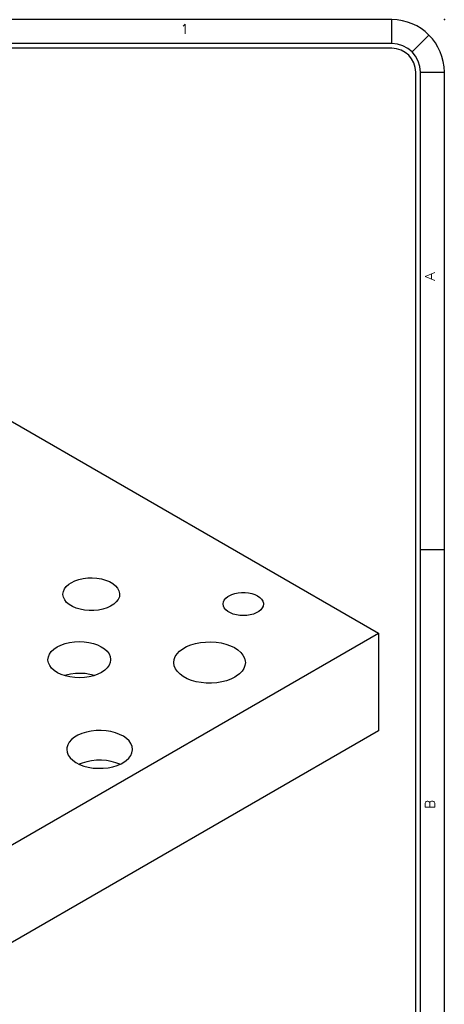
# Model space of a CAD drawing. Header units: inches. Extents: x 3 to 351, y 4 to 271.
# Tile 454 of 530: x 242.86 to 247.3, y 179.44 to 189.75. Entities that reach past the tile are written whole.
import ezdxf
from ezdxf.enums import TextEntityAlignment as Align

# ---------------------------------------------------------------- set-up
doc = ezdxf.new("R2010")
doc.units = ezdxf.units.IN
doc.header["$LTSCALE"] = 0.5
doc.header["$MEASUREMENT"] = 0
doc.layers.add('PLOTVIEW1', color=7, linetype='Continuous')
doc.layers.add('STR_1', color=7, linetype='Continuous')
doc.styles.add('VERO5-RomanD', font='romand__.ttf')

msp = doc.modelspace()

# ---------------------------------------------------------------- linework, layer by layer
at = {"layer": 'PLOTVIEW1', "color": 97, "linetype": 'Continuous'}
for p, q in [((246.752, 189.748), (200.752, 189.748)), ((246.752, 189.498), (246.752, 189.748)), ((246.964, 189.41), (247.141, 189.586)), ((246.752, 189.498), (200.752, 189.498)), ((246.752, 189.448), (200.752, 189.448)), ((247.002, 155.198), (247.002, 189.198)), ((247.052, 155.198), (247.052, 189.198)), ((247.052, 189.198), (247.302, 189.198)), ((247.302, 155.198), (247.302, 189.198)), ((247.302, 184.198), (247.052, 184.198))]:
    msp.add_line(p, q, dxfattribs=at)
for radius in [0.55, 0.3, 0.25]:
    msp.add_arc((246.752, 189.198), radius, 0, 90, dxfattribs=at)
at = {"layer": 'PLOTVIEW1', "color": 56, "linetype": 'Continuous'}
msp.add_point((247.302, 189.748), dxfattribs=at)
at = {"layer": 'STR_1', "color": 190, "linetype": 'Continuous'}
for p, q in [((237.101, 188.816), (246.612, 183.325)), ((243.372, 183.838), (243.397, 183.855)), ((243.397, 183.855), (243.434, 183.873)), ((243.434, 183.873), (243.476, 183.887)), ((243.476, 183.887), (243.521, 183.898)), ((243.521, 183.898), (243.569, 183.904)), ((243.569, 183.904), (243.617, 183.905)), ((243.617, 183.905), (243.666, 183.902)), ((243.666, 183.902), (243.712, 183.894)), ((243.712, 183.894), (243.756, 183.882)), ((243.756, 183.882), (243.796, 183.866)), ((243.796, 183.866), (243.831, 183.846)), ((243.31, 183.734), (243.314, 183.762)), ((243.314, 183.762), (243.326, 183.789)), ((243.326, 183.789), (243.345, 183.815)), ((243.345, 183.815), (243.372, 183.838)), ((243.831, 183.846), (243.86, 183.823)), ((243.86, 183.823), (243.882, 183.798)), ((243.882, 183.798), (243.896, 183.771)), ((243.896, 183.771), (243.903, 183.743)), ((245.143, 183.749), (245.179, 183.753)), ((245.179, 183.753), (245.216, 183.753)), ((245.216, 183.753), (245.252, 183.749)), ((243.31, 183.73), (243.31, 183.734)), ((243.315, 183.702), (243.31, 183.73)), ((243.328, 183.675), (243.315, 183.702)), ((243.348, 183.649), (243.328, 183.675)), ((243.376, 183.626), (243.348, 183.649)), ((243.868, 183.653), (243.842, 183.629)), ((243.888, 183.678), (243.868, 183.653)), ((243.9, 183.706), (243.888, 183.678)), ((243.903, 183.734), (243.9, 183.706)), ((243.903, 183.743), (243.903, 183.734)), ((244.987, 183.632), (244.99, 183.653)), ((244.99, 183.653), (244.999, 183.673)), ((244.999, 183.673), (245.015, 183.692)), ((245.015, 183.692), (245.036, 183.71)), ((245.036, 183.71), (245.048, 183.718)), ((245.048, 183.718), (245.077, 183.731)), ((245.077, 183.731), (245.108, 183.742)), ((245.108, 183.742), (245.143, 183.749)), ((245.252, 183.749), (245.287, 183.742)), ((245.287, 183.742), (245.319, 183.731)), ((245.319, 183.731), (245.347, 183.718)), ((245.347, 183.718), (245.37, 183.701)), ((245.37, 183.701), (245.389, 183.683)), ((245.389, 183.683), (245.401, 183.663)), ((245.401, 183.663), (245.408, 183.642)), ((243.409, 183.606), (243.376, 183.626)), ((243.448, 183.589), (243.409, 183.606)), ((243.491, 183.576), (243.448, 183.589)), ((243.537, 183.567), (243.491, 183.576)), ((243.585, 183.563), (243.537, 183.567)), ((243.634, 183.563), (243.585, 183.563)), ((243.682, 183.568), (243.634, 183.563)), ((243.728, 183.577), (243.682, 183.568)), ((243.771, 183.591), (243.728, 183.577)), ((243.809, 183.608), (243.771, 183.591)), ((243.842, 183.629), (243.809, 183.608)), ((244.99, 183.61), (244.987, 183.632)), ((244.999, 183.59), (244.99, 183.61)), ((245.015, 183.571), (244.999, 183.59)), ((245.036, 183.553), (245.015, 183.571)), ((245.062, 183.538), (245.036, 183.553)), ((245.359, 183.553), (245.333, 183.538)), ((245.38, 183.571), (245.359, 183.553)), ((245.396, 183.59), (245.38, 183.571)), ((245.405, 183.61), (245.396, 183.59)), ((245.409, 183.632), (245.405, 183.61)), ((245.408, 183.642), (245.409, 183.632)), ((245.092, 183.526), (245.062, 183.538)), ((245.125, 183.517), (245.092, 183.526)), ((245.161, 183.512), (245.125, 183.517)), ((245.198, 183.51), (245.161, 183.512)), ((245.234, 183.512), (245.198, 183.51)), ((245.27, 183.517), (245.234, 183.512)), ((245.303, 183.526), (245.27, 183.517)), ((245.333, 183.538), (245.303, 183.526)), ((239.894, 179.447), (246.612, 183.325)), ((243.379, 183.229), (243.429, 183.236)), ((243.429, 183.236), (243.48, 183.238)), ((243.48, 183.238), (243.531, 183.236)), ((243.531, 183.236), (243.581, 183.229)), ((244.803, 183.234), (244.858, 183.236)), ((244.858, 183.236), (244.912, 183.232)), ((246.612, 183.325), (246.612, 182.305)), ((243.169, 183.107), (243.188, 183.134)), ((243.188, 183.134), (243.215, 183.16)), ((243.215, 183.16), (243.248, 183.182)), ((243.248, 183.182), (243.249, 183.183)), ((243.249, 183.183), (243.288, 183.202)), ((243.288, 183.202), (243.332, 183.217)), ((243.332, 183.217), (243.379, 183.229)), ((243.581, 183.229), (243.628, 183.218)), ((243.628, 183.218), (243.672, 183.203)), ((243.672, 183.203), (243.711, 183.184)), ((243.711, 183.184), (243.745, 183.162)), ((243.745, 183.162), (243.772, 183.137)), ((243.772, 183.137), (243.792, 183.109)), ((244.505, 183.111), (244.531, 183.139)), ((244.531, 183.139), (244.565, 183.164)), ((244.565, 183.164), (244.604, 183.186)), ((244.604, 183.186), (244.649, 183.204)), ((244.649, 183.204), (244.697, 183.218)), ((244.697, 183.218), (244.749, 183.229)), ((244.749, 183.229), (244.803, 183.234)), ((244.912, 183.232), (244.965, 183.224)), ((244.965, 183.224), (245.015, 183.212)), ((245.015, 183.212), (245.062, 183.195)), ((245.062, 183.195), (245.104, 183.175)), ((245.104, 183.175), (245.141, 183.152)), ((245.141, 183.152), (245.171, 183.125)), ((243.153, 183.049), (243.157, 183.078)), ((243.153, 183.045), (243.153, 183.049)), ((243.158, 183.016), (243.153, 183.045)), ((243.157, 183.078), (243.169, 183.107)), ((243.792, 183.109), (243.805, 183.081)), ((243.805, 183.081), (243.809, 183.051)), ((243.809, 183.049), (243.805, 183.019)), ((243.809, 183.051), (243.809, 183.049)), ((244.469, 183.019), (244.473, 183.051)), ((244.473, 183.051), (244.485, 183.082)), ((244.485, 183.082), (244.505, 183.111)), ((245.171, 183.125), (245.194, 183.097)), ((245.194, 183.097), (245.21, 183.066)), ((245.21, 183.066), (245.218, 183.035)), ((245.218, 183.035), (245.219, 183.019)), ((243.171, 182.987), (243.158, 183.016)), ((243.191, 182.96), (243.171, 182.987)), ((243.218, 182.935), (243.191, 182.96)), ((243.252, 182.913), (243.218, 182.935)), ((243.747, 182.938), (243.714, 182.915)), ((243.774, 182.963), (243.747, 182.938)), ((243.793, 182.991), (243.774, 182.963)), ((243.805, 183.019), (243.793, 182.991)), ((244.469, 183.015), (244.469, 183.019)), ((244.474, 182.984), (244.469, 183.015)), ((244.487, 182.953), (244.474, 182.984)), ((244.508, 182.924), (244.487, 182.953)), ((245.184, 182.927), (245.157, 182.9)), ((245.203, 182.957), (245.184, 182.927)), ((245.215, 182.988), (245.203, 182.957)), ((245.219, 183.019), (245.215, 182.988)), ((243.292, 182.894), (243.252, 182.913)), ((243.336, 182.879), (243.292, 182.894)), ((243.343, 182.888), (243.324, 182.883)), ((243.383, 182.868), (243.336, 182.879)), ((243.39, 182.899), (243.343, 182.888)), ((243.433, 182.861), (243.383, 182.868)), ((243.441, 182.905), (243.39, 182.899)), ((243.484, 182.859), (243.433, 182.861)), ((243.492, 182.906), (243.441, 182.905)), ((243.535, 182.862), (243.484, 182.859)), ((243.543, 182.903), (243.492, 182.906)), ((243.585, 182.869), (243.535, 182.862)), ((243.592, 182.895), (243.543, 182.903)), ((243.632, 182.881), (243.585, 182.869)), ((243.639, 182.883), (243.592, 182.895)), ((243.675, 182.896), (243.632, 182.881)), ((243.714, 182.915), (243.675, 182.896)), ((244.535, 182.896), (244.508, 182.924)), ((244.569, 182.872), (244.535, 182.896)), ((244.61, 182.85), (244.569, 182.872)), ((244.655, 182.832), (244.61, 182.85)), ((244.704, 182.818), (244.655, 182.832)), ((245.022, 182.829), (244.972, 182.816)), ((245.068, 182.845), (245.022, 182.829)), ((245.109, 182.866), (245.068, 182.845)), ((245.123, 182.875), (245.109, 182.866)), ((245.157, 182.9), (245.123, 182.875)), ((244.756, 182.809), (244.704, 182.818)), ((244.81, 182.804), (244.756, 182.809)), ((244.865, 182.803), (244.81, 182.804)), ((244.919, 182.807), (244.865, 182.803)), ((244.972, 182.816), (244.919, 182.807)), ((243.709, 182.308), (243.656, 182.307)), ((243.761, 182.304), (243.709, 182.308)), ((246.612, 182.305), (239.894, 178.426)), ((243.4, 182.213), (243.376, 182.186)), ((243.43, 182.238), (243.4, 182.213)), ((243.467, 182.259), (243.43, 182.238)), ((243.509, 182.277), (243.467, 182.259)), ((243.555, 182.292), (243.509, 182.277)), ((243.605, 182.302), (243.555, 182.292)), ((243.656, 182.307), (243.605, 182.302)), ((243.811, 182.296), (243.761, 182.304)), ((243.859, 182.284), (243.811, 182.296)), ((243.903, 182.267), (243.859, 182.284)), ((243.942, 182.247), (243.903, 182.267)), ((243.975, 182.224), (243.942, 182.247)), ((244.002, 182.198), (243.975, 182.224)), ((243.351, 182.128), (243.349, 182.11)), ((243.349, 182.11), (243.353, 182.08)), ((243.36, 182.158), (243.351, 182.128)), ((243.376, 182.186), (243.36, 182.158)), ((244.021, 182.17), (244.002, 182.198)), ((244.033, 182.14), (244.021, 182.17)), ((244.032, 182.075), (244.037, 182.105)), ((244.037, 182.11), (244.033, 182.14)), ((244.037, 182.105), (244.037, 182.11)), ((243.353, 182.08), (243.365, 182.05)), ((243.365, 182.05), (243.385, 182.022)), ((243.385, 182.022), (243.412, 181.996)), ((243.97, 181.992), (243.998, 182.018)), ((243.998, 182.018), (244.019, 182.046)), ((244.019, 182.046), (244.032, 182.075)), ((243.412, 181.996), (243.445, 181.973)), ((243.445, 181.973), (243.484, 181.953)), ((243.512, 181.967), (243.481, 181.954)), ((243.484, 181.953), (243.528, 181.936)), ((243.559, 181.981), (243.512, 181.967)), ((243.528, 181.936), (243.575, 181.923)), ((243.609, 181.99), (243.559, 181.981)), ((243.575, 181.923), (243.626, 181.915)), ((243.66, 181.996), (243.609, 181.99)), ((243.626, 181.915), (243.678, 181.912)), ((243.713, 181.996), (243.66, 181.996)), ((243.678, 181.912), (243.73, 181.913)), ((243.765, 181.992), (243.713, 181.996)), ((243.73, 181.913), (243.782, 181.918)), ((243.815, 181.984), (243.765, 181.992)), ((243.782, 181.918), (243.831, 181.928)), ((243.862, 181.971), (243.815, 181.984)), ((243.831, 181.928), (243.877, 181.942)), ((243.906, 181.954), (243.862, 181.971)), ((243.877, 181.942), (243.919, 181.96)), ((243.919, 181.96), (243.936, 181.97)), ((243.936, 181.97), (243.97, 181.992))]:
    msp.add_line(p, q, dxfattribs=at)

# ---------------------------------------------------------------- texts
at = {"layer": 'PLOTVIEW1', "color": 56, "linetype": 'Continuous', "style": 'VERO5-RomanD', "width": 1.000527}
msp.add_text('1', height=0.1, dxfattribs=at).set_placement((244.539, 189.6), (244.633, 189.6), align=Align.FIT)
for s, p, p2 in [('A', (247.202, 187.013), (247.202, 187.107)), ('B', (247.202, 181.487), (247.202, 181.582))]:
    msp.add_text(s, height=0.1, rotation=90, dxfattribs=at).set_placement(p, p2, align=Align.FIT)

doc.saveas('drawing.dxf')
